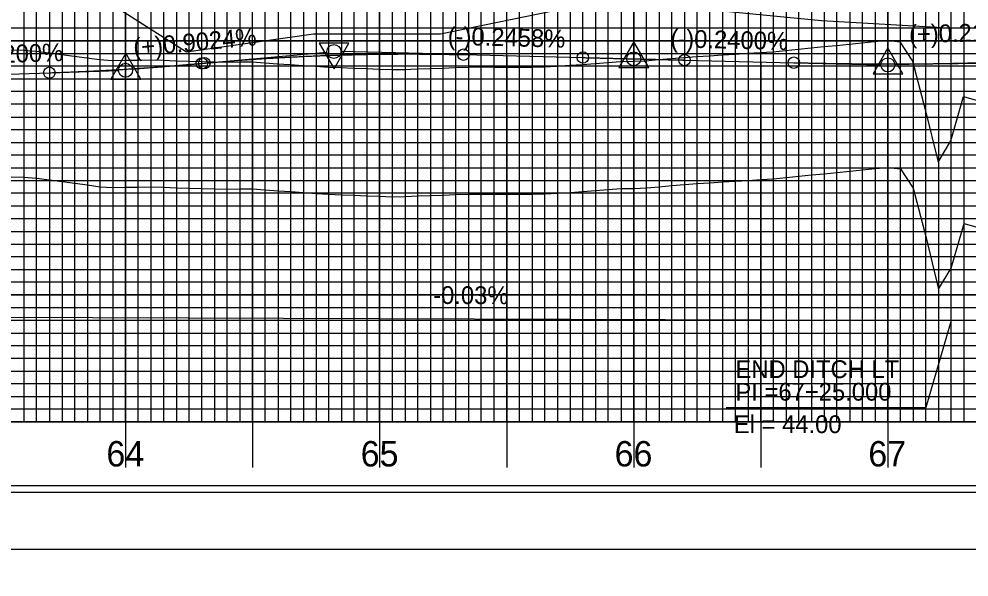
# Model space of a CAD drawing. Extents: x 2345490 to 2436403, y 465165 to 573888.
# Drawn here: x 2417253.4 to 2417627.3, y 544794.5 to 545014.1 of the extents above; entities that cross this region are included whole.
import ezdxf

# ---------------------------------------------------------------- set-up
doc = ezdxf.new("R2010")
doc.units = 0
for name, color, linetype in [('Old_Level_1', 7, 'Continuous'), ('Old_Level_18', 7, 'Continuous'), ('Old_Level_2', 7, 'Continuous'), ('Old_Level_3', 7, 'Continuous'), ('Old_Level_41', 7, 'Continuous'), ('Old_Level_42', 7, 'Continuous'), ('Old_Level_43', 7, 'Continuous'), ('Old_Level_50', 7, 'Continuous'), ('Old_Level_51', 7, 'Continuous'), ('Old_Level_57', 7, 'Continuous'), ('Old_Level_61', 7, 'Continuous'), ('Old_Level_62', 7, 'Continuous'), ('Old_Level_63', 7, 'Continuous')]:
    doc.layers.add(name, color=color, linetype=linetype)

msp = doc.modelspace()

# ---------------------------------------------------------------- linework, layer by layer
at = {"layer": 'Old_Level_1'}
for points in [[(2417395.325, 544944.378), (2417400.325, 544944.17825), (2417405.325, 544944.26475), (2417410.325, 544944.48775), (2417415.325, 544944.65525), (2417420.325, 544944.8225), (2417425.325, 544944.98925), (2417430.325, 544945.1555), (2417435.325, 544945.22025), (2417440.325, 544945.194), (2417445.325, 544945.16725), (2417450.325, 544945.1535), (2417455.325, 544945.207), (2417460.325, 544945.25975), (2417465.325, 544945.5395), (2417470.325, 544945.88675), (2417475.325, 544946.23375), (2417480.325, 544946.59325), (2417485.325, 544946.98575), (2417490.325, 544947.37225), (2417495.325, 544947.45775), (2417500.325, 544947.69625), (2417505.325, 544948.1225), (2417510.325, 544948.548), (2417515.325, 544948.97325), (2417520.325, 544949.36725), (2417525.325, 544949.678), (2417530.325, 544949.98825), (2417535.325, 544950.29825), (2417540.325, 544950.60775), (2417545.325, 544950.917), (2417550.325, 544951.24), (2417555.325, 544951.7395), (2417560.325, 544952.23875), (2417565.325, 544952.7385), (2417570.325, 544953.238), (2417575.325, 544953.7375), (2417580.325, 544954.23725), (2417585.325, 544954.737), (2417590.325, 544955.23675), (2417595.325, 544955.7365), (2417600.325, 544955.106), (2417605.325, 544947.4815), (2417610.325, 544928.522), (2417615.325, 544907.8235), (2417620.325, 544916.12425), (2417625.325, 544933.6525), (2417630.325, 544932.22875)], [(2417250.325, 544952.02375), (2417255.325, 544951.88675), (2417260.325, 544951.50725), (2417265.325, 544950.83), (2417270.325, 544950.1515), (2417275.325, 544949.47175), (2417280.325, 544948.791), (2417285.325, 544948.109), (2417290.325, 544947.80825), (2417295.325, 544947.88475), (2417300.325, 544947.96075), (2417305.325, 544948.03575), (2417310.325, 544947.88425), (2417315.325, 544947.6585), (2417320.325, 544947.50075), (2417325.325, 544947.37575), (2417330.325, 544947.25075), (2417335.325, 544947.178), (2417340.325, 544947.22975), (2417345.325, 544947.28225), (2417350.325, 544946.916), (2417355.325, 544946.5165), (2417360.325, 544946.17925), (2417365.325, 544945.84225), (2417370.325, 544945.5055), (2417375.325, 544945.17875), (2417380.325, 544944.97825), (2417385.325, 544944.778), (2417390.325, 544944.578), (2417395.325, 544944.378)]]:
    msp.add_lwpolyline(points, dxfattribs=at)
at = {"layer": 'Old_Level_18'}
msp.add_lwpolyline([(2417945.325, 545880.52975), (2416445.325, 545880.52975), (2416445.325, 544830.52975), (2417945.325, 544830.52975)], close=True, dxfattribs=at)
at = {"layer": 'Old_Level_2'}
for p, q in [((2417326.325, 544996.727), (2417374.58625, 545001.08225)), ((2417428.325, 545000.076), (2417380.07425, 545001.26175)), ((2417428.325, 545000.076), (2417475.325, 544998.921)), ((2417475.325, 544998.921), (2417492.576, 544998.497)), ((2417515.325, 544997.9495), (2417498.07425, 544998.3635)), ((2417515.325, 544997.9495), (2417558.325, 544996.9175)), ((2417558.325, 544996.9175), (2417592.576, 544996.09525)), ((2417632.325, 544996.831), (2417598.0745, 544996.089)), ((2417265.325, 544992.9695), (2417292.5765, 544993.8415)), ((2417325.325, 544996.63675), (2417298.064, 544994.1765)), ((2417325.325, 544996.63675), (2417326.325, 544996.727)), ((2417245.325, 544992.3295), (2417265.325, 544992.9695))]:
    msp.add_line(p, q, dxfattribs=at)
for points in [[(2417383.25075, 545004.614), (2417371.50825, 545004.5995), (2417377.39175, 544994.48125)], [(2417489.51925, 544994.9785), (2417501.26175, 544994.9785), (2417495.39075, 545005.10425)], [(2417289.51925, 544990.4785), (2417301.26175, 544990.4785), (2417295.39075, 545000.60425)], [(2417589.51925, 544992.5785), (2417601.26175, 544992.5785), (2417595.39075, 545002.70425)]]:
    msp.add_lwpolyline(points, close=True, dxfattribs=at)
for centre, radius in [((2417377.325, 545001.3295), 2.75), ((2417377.325, 545001.3295), 2.75), ((2417428.325, 545000.076), 2.25), ((2417475.325, 544998.921), 2.25), ((2417495.325, 544998.4295), 2.75), ((2417495.325, 544998.4295), 2.75), ((2417325.325, 544996.63675), 2.25), ((2417326.325, 544996.727), 2.25), ((2417515.325, 544997.9495), 2.25), ((2417558.325, 544996.9175), 2.25), ((2417595.325, 544996.0295), 2.75), ((2417595.325, 544996.0295), 2.75), ((2417265.325, 544992.9695), 2.25), ((2417295.325, 544993.9295), 2.75), ((2417295.325, 544993.9295), 2.75)]:
    msp.add_circle(centre, radius, dxfattribs=at)
for points in [[(2417326.325, 544996.727), (2417328.365, 544996.90875), (2417330.405, 544997.08575), (2417332.445, 544997.25825), (2417334.485, 544997.42575), (2417336.525, 544997.58875), (2417338.565, 544997.74725), (2417340.605, 544997.90075), (2417342.645, 544998.04975), (2417344.685, 544998.194), (2417346.725, 544998.33375), (2417348.765, 544998.4685), (2417350.805, 544998.59875), (2417352.845, 544998.72425), (2417354.885, 544998.84525), (2417356.925, 544998.96125), (2417358.965, 544999.07275), (2417361.005, 544999.17975), (2417363.045, 544999.28175), (2417365.085, 544999.37925), (2417367.125, 544999.472), (2417369.165, 544999.56), (2417371.205, 544999.6435), (2417373.245, 544999.722), (2417375.285, 544999.796), (2417377.325, 544999.8655), (2417379.365, 544999.93), (2417381.405, 544999.99), (2417383.445, 545000.04525), (2417385.485, 545000.09575), (2417387.525, 545000.14175), (2417389.565, 545000.183), (2417391.605, 545000.2195), (2417393.645, 545000.25125), (2417395.685, 545000.2785), (2417397.725, 545000.301), (2417399.765, 545000.31875), (2417401.805, 545000.332), (2417403.845, 545000.34025), (2417405.885, 545000.344), (2417407.925, 545000.343), (2417409.965, 545000.3375), (2417412.005, 545000.32725), (2417414.045, 545000.31225), (2417416.085, 545000.2925), (2417418.125, 545000.268), (2417420.165, 545000.239), (2417422.205, 545000.20525), (2417424.245, 545000.167), (2417426.285, 545000.12375), (2417428.325, 545000.076)], [(2417475.325, 544998.921), (2417476.125, 544998.90125), (2417476.925, 544998.8815), (2417477.725, 544998.862), (2417478.525, 544998.84225), (2417479.325, 544998.82275), (2417480.125, 544998.803), (2417480.925, 544998.7835), (2417481.725, 544998.764), (2417482.525, 544998.74425), (2417483.325, 544998.72475), (2417484.125, 544998.70525), (2417484.925, 544998.68575), (2417485.725, 544998.666), (2417486.525, 544998.6465), (2417487.325, 544998.627), (2417488.125, 544998.6075), (2417488.925, 544998.588), (2417489.725, 544998.5685), (2417490.525, 544998.549), (2417491.325, 544998.5295), (2417492.125, 544998.51), (2417492.925, 544998.4905), (2417493.725, 544998.47125), (2417494.525, 544998.45175), (2417495.325, 544998.43225), (2417496.125, 544998.41275), (2417496.925, 544998.3935), (2417497.725, 544998.374), (2417498.525, 544998.3545), (2417499.325, 544998.33525), (2417500.125, 544998.31575), (2417500.925, 544998.2965), (2417501.725, 544998.277), (2417502.525, 544998.25775), (2417503.325, 544998.2385), (2417504.125, 544998.219), (2417504.925, 544998.19975), (2417505.725, 544998.1805), (2417506.525, 544998.16125), (2417507.325, 544998.14175), (2417508.125, 544998.1225), (2417508.925, 544998.10325), (2417509.725, 544998.084), (2417510.525, 544998.06475), (2417511.325, 544998.0455), (2417512.125, 544998.02625), (2417512.925, 544998.007), (2417513.725, 544997.98775), (2417514.525, 544997.9685), (2417515.325, 544997.9495)], [(2417558.325, 544996.9175), (2417559.805, 544996.8825), (2417561.285, 544996.849), (2417562.765, 544996.817), (2417564.245, 544996.786), (2417565.725, 544996.75675), (2417567.205, 544996.7285), (2417568.685, 544996.70175), (2417570.165, 544996.6765), (2417571.645, 544996.6525), (2417573.125, 544996.62975), (2417574.605, 544996.6085), (2417576.085, 544996.5885), (2417577.565, 544996.56975), (2417579.045, 544996.5525), (2417580.525, 544996.53675), (2417582.005, 544996.522), (2417583.485, 544996.50875), (2417584.965, 544996.497), (2417586.445, 544996.4865), (2417587.925, 544996.47725), (2417589.405, 544996.4695), (2417590.885, 544996.463), (2417592.365, 544996.458), (2417593.845, 544996.45425), (2417595.325, 544996.45175), (2417596.805, 544996.45075), (2417598.285, 544996.451), (2417599.765, 544996.45275), (2417601.245, 544996.45575), (2417602.725, 544996.46), (2417604.205, 544996.46575), (2417605.685, 544996.47275), (2417607.165, 544996.48125), (2417608.645, 544996.491), (2417610.125, 544996.502), (2417611.605, 544996.5145), (2417613.085, 544996.5285), (2417614.565, 544996.5435), (2417616.045, 544996.56), (2417617.525, 544996.578), (2417619.005, 544996.59725), (2417620.485, 544996.61775), (2417621.965, 544996.63975), (2417623.445, 544996.663), (2417624.925, 544996.6875), (2417626.405, 544996.7135), (2417627.885, 544996.741), (2417629.365, 544996.7695), (2417630.845, 544996.79975), (2417632.325, 544996.831)], [(2417265.325, 544992.9695), (2417266.525, 544993.0085), (2417267.725, 544993.049), (2417268.925, 544993.09075), (2417270.125, 544993.13425), (2417271.325, 544993.17875), (2417272.525, 544993.225), (2417273.725, 544993.2725), (2417274.925, 544993.32125), (2417276.125, 544993.3715), (2417277.325, 544993.42325), (2417278.525, 544993.47625), (2417279.725, 544993.53075), (2417280.925, 544993.58675), (2417282.125, 544993.644), (2417283.325, 544993.70275), (2417284.525, 544993.76275), (2417285.725, 544993.82425), (2417286.925, 544993.887), (2417288.125, 544993.95125), (2417289.325, 544994.017), (2417290.525, 544994.084), (2417291.725, 544994.1525), (2417292.925, 544994.22225), (2417294.125, 544994.2935), (2417295.325, 544994.36625), (2417296.525, 544994.44025), (2417297.725, 544994.51575), (2417298.925, 544994.5925), (2417300.125, 544994.67075), (2417301.325, 544994.7505), (2417302.525, 544994.8315), (2417303.725, 544994.914), (2417304.925, 544994.99775), (2417306.125, 544995.083), (2417307.325, 544995.1695), (2417308.525, 544995.2575), (2417309.725, 544995.347), (2417310.925, 544995.43775), (2417312.125, 544995.53), (2417313.325, 544995.62375), (2417314.525, 544995.71875), (2417315.725, 544995.815), (2417316.925, 544995.913), (2417318.125, 544996.012), (2417319.325, 544996.11275), (2417320.525, 544996.21475), (2417321.725, 544996.318), (2417322.925, 544996.423), (2417324.125, 544996.529), (2417325.325, 544996.63675)]]:
    msp.add_spline(points, degree=3, dxfattribs=at)
at = {"layer": 'Old_Level_3'}
for p, q in [((2417020.325, 544897.52975), (2417620.325, 544895.52975)), ((2417620.325, 544895.52975), (2417610.33663, 544861.20566)), ((2417531.76562, 544861.20566), (2417610.33663, 544861.20566))]:
    msp.add_line(p, q, dxfattribs=at)
at = {"layer": 'Old_Level_41'}
msp.add_line((2417945.325, 544855.52975), (2416445.325, 544855.52975), dxfattribs=at)
for points in [[(2417270.325, 545880.52975), (2417270.325, 544855.52975), (2417320.325, 544855.52975), (2417320.325, 545880.52975)], [(2417295.325, 545880.52975), (2417295.325, 544855.52975), (2417345.325, 544855.52975), (2417345.325, 545880.52975)], [(2417370.325, 545880.52975), (2417370.325, 544855.52975), (2417420.325, 544855.52975), (2417420.325, 545880.52975)], [(2417395.325, 545880.52975), (2417395.325, 544855.52975), (2417445.325, 544855.52975), (2417445.325, 545880.52975)], [(2417470.325, 545880.52975), (2417470.325, 544855.52975), (2417520.325, 544855.52975), (2417520.325, 545880.52975)], [(2417495.325, 545880.52975), (2417495.325, 544855.52975), (2417545.325, 544855.52975), (2417545.325, 545880.52975)], [(2417570.325, 545880.52975), (2417570.325, 544855.52975), (2417620.325, 544855.52975), (2417620.325, 545880.52975)], [(2417595.325, 545880.52975), (2417595.325, 544855.52975), (2417645.325, 544855.52975), (2417645.325, 545880.52975)], [(2417945.325, 544980.52975), (2416445.325, 544980.52975), (2416445.325, 544930.52975), (2417945.325, 544930.52975)], [(2417945.325, 544905.52975), (2416445.325, 544905.52975), (2416445.325, 544955.52975), (2417945.325, 544955.52975)], [(2417945.325, 544880.52975), (2416445.325, 544880.52975)]]:
    msp.add_lwpolyline(points, dxfattribs=at)
at = {"layer": 'Old_Level_42'}
msp.add_lwpolyline([(2417945.325, 545005.52975), (2416445.325, 545005.52975), (2416445.325, 545055.52975), (2417945.325, 545055.52975)], dxfattribs=at)
at = {"layer": 'Old_Level_43'}
for points in [[(2417255.325, 545880.52975), (2417255.325, 544855.52975), (2417260.325, 544855.52975), (2417260.325, 545880.52975)], [(2417265.325, 545880.52975), (2417265.325, 544855.52975), (2417275.325, 544855.52975), (2417275.325, 545880.52975)], [(2417280.325, 545880.52975), (2417280.325, 544855.52975), (2417285.325, 544855.52975), (2417285.325, 545880.52975)], [(2417290.325, 545880.52975), (2417290.325, 544855.52975), (2417300.325, 544855.52975), (2417300.325, 545880.52975)], [(2417305.325, 545880.52975), (2417305.325, 544855.52975), (2417310.325, 544855.52975), (2417310.325, 545880.52975)], [(2417315.325, 545880.52975), (2417315.325, 544855.52975), (2417325.325, 544855.52975), (2417325.325, 545880.52975)], [(2417330.325, 545880.52975), (2417330.325, 544855.52975), (2417335.325, 544855.52975), (2417335.325, 545880.52975)], [(2417340.325, 545880.52975), (2417340.325, 544855.52975), (2417350.325, 544855.52975), (2417350.325, 545880.52975)], [(2417355.325, 545880.52975), (2417355.325, 544855.52975), (2417360.325, 544855.52975), (2417360.325, 545880.52975)], [(2417365.325, 545880.52975), (2417365.325, 544855.52975), (2417375.325, 544855.52975), (2417375.325, 545880.52975)], [(2417380.325, 545880.52975), (2417380.325, 544855.52975), (2417385.325, 544855.52975), (2417385.325, 545880.52975)], [(2417390.325, 545880.52975), (2417390.325, 544855.52975), (2417400.325, 544855.52975), (2417400.325, 545880.52975)], [(2417405.325, 545880.52975), (2417405.325, 544855.52975), (2417410.325, 544855.52975), (2417410.325, 545880.52975)], [(2417415.325, 545880.52975), (2417415.325, 544855.52975), (2417425.325, 544855.52975), (2417425.325, 545880.52975)], [(2417430.325, 545880.52975), (2417430.325, 544855.52975), (2417435.325, 544855.52975), (2417435.325, 545880.52975)], [(2417440.325, 545880.52975), (2417440.325, 544855.52975), (2417450.325, 544855.52975), (2417450.325, 545880.52975)], [(2417455.325, 545880.52975), (2417455.325, 544855.52975), (2417460.325, 544855.52975), (2417460.325, 545880.52975)], [(2417465.325, 545880.52975), (2417465.325, 544855.52975), (2417475.325, 544855.52975), (2417475.325, 545880.52975)], [(2417480.325, 545880.52975), (2417480.325, 544855.52975), (2417485.325, 544855.52975), (2417485.325, 545880.52975)], [(2417490.325, 545880.52975), (2417490.325, 544855.52975), (2417500.325, 544855.52975), (2417500.325, 545880.52975)], [(2417505.325, 545880.52975), (2417505.325, 544855.52975), (2417510.325, 544855.52975), (2417510.325, 545880.52975)], [(2417515.325, 545880.52975), (2417515.325, 544855.52975)], [(2417515.325, 544855.52975), (2417525.325, 544855.52975), (2417525.325, 545880.52975)], [(2417530.325, 545880.52975), (2417530.325, 544855.52975), (2417535.325, 544855.52975), (2417535.325, 545880.52975)], [(2417540.325, 545880.52975), (2417540.325, 544855.52975), (2417550.325, 544855.52975), (2417550.325, 545880.52975)], [(2417555.325, 545880.52975), (2417555.325, 544855.52975), (2417560.325, 544855.52975), (2417560.325, 545880.52975)], [(2417565.325, 545880.52975), (2417565.325, 544855.52975), (2417575.325, 544855.52975), (2417575.325, 545880.52975)], [(2417580.325, 545880.52975), (2417580.325, 544855.52975), (2417585.325, 544855.52975), (2417585.325, 545880.52975)], [(2417590.325, 545880.52975), (2417590.325, 544855.52975), (2417600.325, 544855.52975), (2417600.325, 545880.52975)], [(2417605.325, 545880.52975), (2417605.325, 544855.52975), (2417610.325, 544855.52975), (2417610.325, 545880.52975)], [(2417615.325, 545880.52975), (2417615.325, 544855.52975), (2417625.325, 544855.52975), (2417625.325, 545880.52975)], [(2417895.325, 545010.52975), (2416495.325, 545010.52975), (2416495.325, 545000.52975), (2417895.325, 545000.52975)], [(2417895.325, 544995.52975), (2416495.325, 544995.52975), (2416495.325, 544990.52975), (2417895.325, 544990.52975)], [(2417895.325, 544985.52975), (2416495.325, 544985.52975), (2416495.325, 544975.52975), (2417895.325, 544975.52975)], [(2417895.325, 544970.52975), (2416495.325, 544970.52975), (2416495.325, 544965.52975), (2417895.325, 544965.52975)], [(2417895.325, 544960.52975), (2416495.325, 544960.52975), (2416495.325, 544950.52975), (2417895.325, 544950.52975)], [(2417895.325, 544945.52975), (2416495.325, 544945.52975), (2416495.325, 544940.52975), (2417895.325, 544940.52975)], [(2417895.325, 544935.52975), (2416495.325, 544935.52975), (2416495.325, 544925.52975), (2417895.325, 544925.52975)], [(2417895.325, 544920.52975), (2416495.325, 544920.52975), (2416495.325, 544915.52975), (2417895.325, 544915.52975)], [(2417895.325, 544910.52975), (2416495.325, 544910.52975), (2416495.325, 544900.52975), (2417895.325, 544900.52975)], [(2417895.325, 544895.52975), (2416495.325, 544895.52975), (2416495.325, 544890.52975), (2417895.325, 544890.52975)], [(2417895.325, 544885.52975), (2416495.325, 544885.52975), (2416495.325, 544875.52975), (2417895.325, 544875.52975)], [(2417895.325, 544870.52975), (2416495.325, 544870.52975), (2416495.325, 544865.52975), (2417895.325, 544865.52975)], [(2417895.325, 544860.52975), (2416495.325, 544860.52975)]]:
    msp.add_lwpolyline(points, dxfattribs=at)
at = {"layer": 'Old_Level_50'}
msp.add_lwpolyline([(2417957.825, 545883.07975), (2416291.325, 545883.07975), (2416291.325, 544827.97975), (2417957.825, 544827.97975)], close=True, dxfattribs=at)
at = {"layer": 'Old_Level_51'}
msp.add_lwpolyline([(2417962.325, 545905.52975), (2416278.325, 545905.52975), (2416278.325, 544805.52975), (2417962.325, 544805.52975)], close=True, dxfattribs=at)
at = {"layer": 'Old_Level_57'}
for p, q in [((2417295.32475, 544855.62975), (2417295.32475, 545405.62975)), ((2417295.32475, 544855.52975), (2417295.32475, 545405.52975)), ((2417395.32475, 544855.62975), (2417395.32475, 545405.62975)), ((2417395.32475, 544855.52975), (2417395.32475, 545405.52975)), ((2417495.32475, 544855.62975), (2417495.32475, 545405.62975)), ((2417495.32475, 544855.52975), (2417495.32475, 545405.52975)), ((2417595.32475, 544855.62975), (2417595.32475, 545405.62975)), ((2417595.32475, 544855.52975), (2417595.32475, 545405.52975)), ((2410845.32525, 545005.52975), (2417795.32475, 545005.52975)), ((2410845.32525, 544955.52975), (2417795.32475, 544955.52975)), ((2410845.325, 544905.52975), (2417795.32475, 544905.52975)), ((2410845.32525, 544855.52975), (2417795.32475, 544855.52975))]:
    msp.add_line(p, q, dxfattribs=at)
at = {"layer": 'Old_Level_61'}
for points in [[(2417395.105, 544994.3775), (2417400.105, 544994.17775), (2417405.105, 544994.26425), (2417410.105, 544994.48725), (2417415.105, 544994.65475), (2417420.105, 544994.822), (2417425.105, 544994.98875), (2417430.105, 544995.155), (2417435.105, 544995.21975), (2417440.105, 544995.1935), (2417445.105, 544995.16675), (2417450.105, 544995.153), (2417455.105, 544995.2065), (2417460.105, 544995.25925), (2417465.105, 544995.539), (2417470.105, 544995.88625), (2417475.105, 544996.23325), (2417480.105, 544996.59275), (2417485.105, 544996.98525), (2417490.105, 544997.37175), (2417495.105, 544997.45725), (2417500.105, 544997.69575), (2417505.105, 544998.122), (2417510.105, 544998.5475), (2417515.105, 544998.97275), (2417520.105, 544999.36675), (2417525.105, 544999.6775), (2417530.105, 544999.98775), (2417535.105, 545000.29775), (2417540.105, 545000.60725), (2417545.105, 545000.9165), (2417550.105, 545001.2395), (2417555.105, 545001.739), (2417560.105, 545002.23825), (2417565.105, 545002.738), (2417570.105, 545003.2375), (2417575.105, 545003.737), (2417580.105, 545004.23675), (2417585.105, 545004.7365), (2417590.105, 545005.23625), (2417595.105, 545005.736), (2417600.105, 545005.1055), (2417605.105, 544997.481), (2417610.105, 544978.5215), (2417615.105, 544957.823), (2417620.105, 544966.12375), (2417625.105, 544983.652), (2417630.105, 544982.22825)], [(2417250.105, 545002.02325), (2417255.105, 545001.88625), (2417260.105, 545001.50675), (2417265.105, 545000.8295), (2417270.105, 545000.151), (2417275.105, 544999.47125), (2417280.105, 544998.7905), (2417285.105, 544998.1085), (2417290.105, 544997.80775), (2417295.105, 544997.88425), (2417300.105, 544997.96025), (2417305.105, 544998.03525), (2417310.105, 544997.88375), (2417315.105, 544997.658), (2417320.105, 544997.50025), (2417325.105, 544997.37525), (2417330.105, 544997.25025), (2417335.105, 544997.1775), (2417340.105, 544997.22925), (2417345.105, 544997.28175), (2417350.105, 544996.9155), (2417355.105, 544996.516), (2417360.105, 544996.17875), (2417365.105, 544995.84175), (2417370.105, 544995.505), (2417375.105, 544995.17825), (2417380.105, 544994.97775), (2417385.105, 544994.7775), (2417390.105, 544994.5775), (2417395.105, 544994.3775)]]:
    msp.add_lwpolyline(points, dxfattribs=at)
at = {"layer": 'Old_Level_62'}
msp.add_circle((2417125.67262, 545015.45712), 701.56794, dxfattribs=at)
at = {"layer": 'Old_Level_63'}
for p, q in [((2417295.325, 544994.73975), (2417295.325, 545177.6055)), ((2417345.325, 544998.24975), (2417345.325, 544837.666)), ((2417395.325, 545000.27975), (2417395.325, 544837.666)), ((2417445.325, 544999.62975), (2417445.325, 544837.666)), ((2417495.325, 544998.42975), (2417495.325, 544837.666)), ((2417545.325, 544997.23975), (2417545.325, 544837.666)), ((2417295.325, 544994.25975), (2417295.325, 544837.666)), ((2417595.325, 544996.44975), (2417595.325, 544837.666)), ((2410895.325, 544855.52975), (2417769.23375, 544855.52975))]:
    msp.add_line(p, q, dxfattribs=at)
msp.add_lwpolyline([(2416495.325, 545036.3297), (2416545.325, 545027.4297), (2416595.325, 545024.9297), (2416645.325, 545022.3297), (2416695.325, 545019.7297), (2416738.025, 545004.5297), (2416785.785, 544991.8297), (2416833.895, 544993.0297), (2416882.325, 544994.4297), (2416930.155, 544995.8297), (2416978.325, 544997.3297), (2417019.235, 545003.5297), (2417069.235, 545004.3297), (2417119.235, 545006.0297), (2417169.235, 545008.4297), (2417219.235, 545009.7297), (2417269.235, 545033.1297), (2417319.235, 545001.2297), (2417369.235, 545008.3297), (2417419.235, 545008.3297), (2417469.235, 545018.5297), (2417519.235, 545018.3297), (2417569.235, 545013.5297), (2417619.235, 545010.6297)], dxfattribs=at)

# ---------------------------------------------------------------- texts
at = {"layer": 'Old_Level_1'}
for s, p in [('64', (2417287.7765, 544838.0295)), ('65', (2417387.869, 544838.0295)), ('66', (2417487.81, 544838.0295)), ('67', (2417587.6675, 544838.0295))]:
    msp.add_text(s, height=10.000001, dxfattribs=at).set_placement(p)
at = {"layer": 'Old_Level_2'}
for s, rotation, p in [('(+)0.2167%', 1.2412139, (2417603.758, 545004.6645)), ('(+)0.9024%', 5.1566278, (2417298.6555, 544999.3915)), ('(-)0.2458%', 358.5921667, (2417422.043, 545003.964)), ('(-)0.2400%', 358.6251639, (2417509.70225, 545002.995)), ('(+)0.3200%', 1.8328389, (2417222.2435, 544996.01975))]:
    msp.add_text(s, height=7.000001, rotation=rotation, dxfattribs=at).set_placement(p)
at = {"layer": 'Old_Level_3'}
msp.add_text('-0.03%', height=7.000001, rotation=359.8090147, dxfattribs=at).set_placement((2417416.37841, 544901.98447))
for s, height, p in [('END DITCH LT', 7.0000005, (2417535.35309, 544872.80507)), ('PI =67+25.000', 7.0000005, (2417535.35309, 544863.93117)), ('El = 44.00', 7.000001, (2417534.72337, 544851.14521))]:
    msp.add_text(s, height=height, dxfattribs=at).set_placement(p)

doc.saveas('drawing.dxf')
